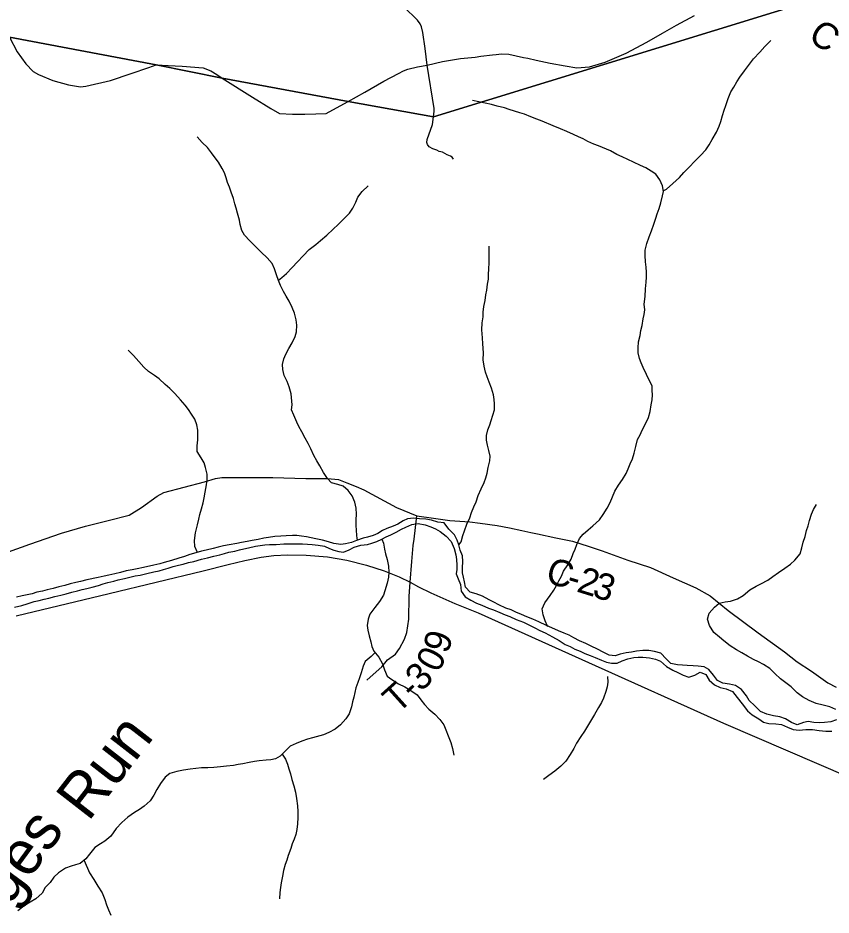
# Model space of a CAD drawing. Extents: x 1578669 to 1989827, y 208020 to 553079.
# Drawn here: x 1767882 to 1777066, y 379762 to 389895 of the extents above; entities that cross this region are included whole.
import ezdxf

# ---------------------------------------------------------------- set-up
doc = ezdxf.new("R2010")
doc.units = 0
for name, color, linetype in [('GM_X_County_Road', 7, 'Continuous'), ('GM_X_County_Road_Text', 7, 'Continuous'), ('GM_X_Minor_River', 7, 'Continuous'), ('GM_X_Minor_River_Text', 7, 'Continuous'), ('GM_X_State_Route', 7, 'Continuous'), ('GM_X_Township', 7, 'Continuous'), ('GM_X_Township_Road', 7, 'Continuous'), ('GM_X_Township_Road_Text', 7, 'Continuous')]:
    doc.layers.add(name, color=color, linetype=linetype)

msp = doc.modelspace()

# ---------------------------------------------------------------- linework, layer by layer
at = {"layer": 'GM_X_County_Road'}
for points in [[(1773643, 389439), (1773734, 389419), (1773894, 389386), (1774063, 389353), (1774195, 389332), (1774339, 389344), (1774516, 389394), (1774753, 389496), (1774984, 389623), (1775162, 389724), (1775319, 389812), (1775524, 389922)], [(1767767, 389729), (1767788, 389678), (1767875, 389511), (1767972, 389378), (1768053, 389292), (1768114, 389256), (1768276, 389190), (1768452, 389138), (1768590, 389116), (1768649, 389123), (1768926, 389190), (1769160, 389267), (1769361, 389336)], [(1771603, 388946), (1771611, 388951), (1771802, 389056), (1772014, 389180), (1772181, 389269), (1772238, 389298), (1772286, 389315), (1772395, 389342), (1772506, 389361), (1772679, 389405), (1772881, 389437), (1773048, 389452), (1773109, 389462), (1773244, 389477), (1773282, 389483)], [(1773282, 389483), (1773343, 389491), (1773427, 389486), (1773591, 389450), (1773643, 389439)], [(1769361, 389336), (1769444, 389364), (1769578, 389359), (1769738, 389349), (1769974, 389331), (1770062, 389297), (1770127, 389255)], [(1770127, 389255), (1770187, 389216), (1770533, 389002), (1770739, 388871), (1770838, 388815), (1770984, 388809), (1771121, 388807), (1771247, 388812), (1771364, 388816), (1771603, 388946)], [(1767479, 383760), (1768018, 383950), (1768373, 384075), (1768646, 384153), (1768901, 384218), (1769138, 384280), (1769277, 384366), (1769456, 384493), (1769530, 384536), (1769989, 384656), (1770114, 384692), (1770185, 384705), (1770425, 384705), (1770761, 384703), (1771135, 384694), (1771378, 384694), (1771504, 384681), (1771597, 384646), (1771703, 384604), (1771788, 384564), (1772158, 384364), (1772388, 384272)], [(1772388, 384272), (1772388, 384272), (1772577, 384245), (1772759, 384219), (1772987, 384203), (1773102, 384189), (1773295, 384162), (1773433, 384137), (1773574, 384107), (1773676, 384083), (1773749, 384067), (1773959, 384022), (1774144, 383985), (1774323, 383929), (1774480, 383876), (1774770, 383772), (1775028, 383688), (1775282, 383571), (1775538, 383458), (1775700, 383367), (1775905, 383203), (1776244, 382951), (1776539, 382735), (1776685, 382623), (1776847, 382518), (1777028, 382385), (1777124, 382338)]]:
    msp.add_lwpolyline(points, dxfattribs=at)
at = {"layer": 'GM_X_Minor_River'}
for points in [[(1775171, 387944), (1775208, 387960), (1775278, 388024), (1775356, 388094), (1775402, 388150), (1775462, 388210), (1775527, 388276), (1775591, 388343), (1775653, 388407), (1775691, 388461), (1775723, 388521), (1775772, 388605), (1775804, 388671), (1775822, 388727), (1775840, 388793), (1775860, 388852), (1775878, 388908), (1775905, 388984), (1775933, 389060), (1775967, 389114), (1776003, 389174), (1776037, 389226), (1776090, 389298), (1776144, 389372), (1776192, 389434), (1776260, 389509), (1776320, 389573), (1776386, 389639)], [(1773802, 388730), (1773742, 388750), (1773676, 388780), (1773604, 388807), (1773552, 388825), (1773490, 388843), (1773432, 388861), (1773378, 388880), (1773295, 388900), (1773231, 388916), (1773159, 388932), (1773089, 388947), (1773017, 388961)], [(1773856, 383029), (1773865, 383025), (1773837, 383087), (1773815, 383155), (1773803, 383221), (1773835, 383287), (1773892, 383373), (1773936, 383433), (1773966, 383485), (1773992, 383539), (1774020, 383589), (1774046, 383645), (1774095, 383717), (1774129, 383781), (1774155, 383845), (1774177, 383895), (1774193, 383946), (1774224, 384014), (1774268, 384066), (1774324, 384115), (1774376, 384157), (1774450, 384227), (1774492, 384287), (1774538, 384359), (1774571, 384421), (1774597, 384487), (1774623, 384549), (1774667, 384619), (1774711, 384683), (1774752, 384751), (1774776, 384803), (1774798, 384859), (1774822, 384915), (1774842, 384981), (1774861, 385054), (1774881, 385132), (1774909, 385188), (1774933, 385238), (1774971, 385312), (1775005, 385382), (1775024, 385448), (1775036, 385524), (1775044, 385582), (1775050, 385638), (1775046, 385688), (1775045, 385738), (1775005, 385817), (1774981, 385867), (1774943, 385945), (1774920, 385999), (1774904, 386049), (1774888, 386113), (1774886, 386168), (1774892, 386236), (1774909, 386308), (1774919, 386366), (1774931, 386420), (1774945, 386496), (1774955, 386546), (1774962, 386598), (1774956, 386664), (1774966, 386750), (1774972, 386835), (1774979, 386909), (1774983, 386967), (1774981, 387025), (1774977, 387079), (1774969, 387139), (1774968, 387211), (1774968, 387273), (1774986, 387346), (1775010, 387424), (1775038, 387492), (1775065, 387564), (1775089, 387632), (1775103, 387684), (1775123, 387744), (1775143, 387808), (1775162, 387884), (1775172, 387936), (1775162, 388000), (1775134, 388068), (1775087, 388131), (1775033, 388163), (1774973, 388201), (1774915, 388229), (1774835, 388266), (1774769, 388298), (1774705, 388328), (1774646, 388354), (1774574, 388393), (1774438, 388449), (1774386, 388470), (1774320, 388500), (1774267, 388528), (1774213, 388552), (1774157, 388578), (1774081, 388613), (1774009, 388641), (1773929, 388677), (1773802, 388730)], [(1771720, 383996), (1771714, 384012), (1771708, 384102), (1771702, 384170), (1771702, 384228), (1771705, 384290), (1771701, 384358), (1771687, 384427), (1771659, 384497), (1771612, 384559), (1771556, 384605), (1771496, 384626), (1771424, 384644), (1771380, 384694), (1771334, 384762), (1771291, 384835), (1771257, 384891), (1771225, 384951), (1771191, 385027), (1771160, 385089), (1771128, 385148), (1771090, 385222), (1771056, 385280), (1771031, 385330), (1770997, 385409), (1770973, 385467), (1770979, 385527), (1770968, 385651), (1770944, 385729), (1770922, 385788), (1770890, 385858), (1770873, 385926), (1770869, 385980), (1770887, 386046), (1770909, 386096), (1770941, 386162), (1770978, 386224), (1771012, 386298), (1771030, 386348), (1771032, 386424), (1771024, 386485), (1771005, 386559), (1770981, 386623), (1770945, 386695), (1770911, 386753), (1770882, 386806), (1770846, 386872), (1770826, 386928), (1770804, 386994), (1770780, 387060), (1770755, 387123), (1770699, 387185), (1770631, 387249), (1770562, 387318), (1770500, 387378), (1770442, 387440), (1770410, 387496), (1770392, 387561), (1770383, 387611), (1770363, 387691), (1770347, 387745), (1770331, 387795), (1770316, 387855), (1770292, 387926), (1770272, 387984), (1770250, 388038), (1770234, 388090), (1770217, 388144), (1770189, 388196), (1770147, 388265), (1770111, 388315), (1770069, 388373), (1770022, 388433), (1769964, 388490), (1769906, 388552)], [(1770824, 386934), (1770864, 386964), (1770914, 387010), (1770980, 387078), (1771041, 387142), (1771105, 387210), (1771171, 387278), (1771245, 387337), (1771301, 387381), (1771371, 387441), (1771443, 387511), (1771498, 387561), (1771570, 387633), (1771626, 387691), (1771666, 387745), (1771698, 387815), (1771722, 387871), (1771771, 387933), (1771837, 387997)], [(1772862, 383944), (1772887, 383976), (1772909, 384048), (1772927, 384102), (1772953, 384176), (1772985, 384248), (1773006, 384310), (1773030, 384374), (1773058, 384430), (1773080, 384502), (1773116, 384576), (1773147, 384648), (1773167, 384700), (1773181, 384754), (1773193, 384816), (1773211, 384891), (1773215, 384945), (1773200, 385011), (1773186, 385069), (1773176, 385127), (1773174, 385177), (1773191, 385243), (1773213, 385299), (1773227, 385349), (1773245, 385407), (1773263, 385467), (1773265, 385536), (1773260, 385586), (1773252, 385638), (1773230, 385712), (1773204, 385782), (1773183, 385842), (1773165, 385893), (1773149, 385963), (1773137, 386035), (1773141, 386113), (1773134, 386213), (1773128, 386283), (1773122, 386372), (1773125, 386450), (1773135, 386520), (1773137, 386570), (1773145, 386634), (1773159, 386702), (1773168, 386766), (1773178, 386822), (1773186, 386890), (1773196, 386946), (1773198, 386999), (1773201, 387061), (1773203, 387129), (1773205, 387189), (1773205, 387255), (1773203, 387319)], [(1769908, 383858), (1769907, 383865), (1769881, 383925), (1769877, 383994), (1769889, 384078), (1769910, 384168), (1769924, 384234), (1769938, 384288), (1769956, 384352), (1769974, 384418), (1769985, 384476), (1769997, 384538), (1770013, 384620), (1770021, 384682), (1770019, 384741), (1770002, 384817), (1769984, 384869), (1769952, 384925), (1769908, 384997), (1769905, 385061), (1769913, 385128), (1769915, 385188), (1769913, 385238), (1769903, 385300), (1769880, 385362), (1769844, 385420), (1769808, 385471), (1769770, 385523), (1769718, 385583), (1769655, 385653), (1769597, 385708), (1769545, 385754), (1769477, 385818), (1769424, 385855), (1769358, 385901), (1769304, 385951), (1769248, 386013), (1769187, 386084), (1769129, 386144)], [(1777121, 382082), (1777053, 382115), (1776977, 382133), (1776899, 382153), (1776819, 382184), (1776742, 382228), (1776682, 382274), (1776616, 382339), (1776496, 382431), (1776433, 382490), (1776375, 382548), (1776303, 382594), (1776247, 382622), (1776191, 382649), (1776122, 382685), (1776060, 382723), (1775998, 382759), (1775926, 382802), (1775856, 382860), (1775805, 382902), (1775743, 382955), (1775693, 383033), (1775669, 383105), (1775690, 383173), (1775748, 383241), (1775804, 383285), (1775870, 383299), (1775930, 383309), (1776008, 383333), (1776074, 383372), (1776148, 383434), (1776220, 383476), (1776274, 383502), (1776354, 383546), (1776410, 383586), (1776472, 383630), (1776545, 383682), (1776607, 383727), (1776657, 383769), (1776717, 383841), (1776737, 383909), (1776753, 383973), (1776772, 384037), (1776790, 384104), (1776806, 384160), (1776824, 384218), (1776846, 384290), (1776869, 384344), (1776901, 384398)], [(1768298, 383361), (1768368, 383377), (1768426, 383391), (1768492, 383411), (1768554, 383425), (1768606, 383439), (1768660, 383452), (1768720, 383466), (1768792, 383486), (1768846, 383504), (1768898, 383518), (1768966, 383534), (1769016, 383547), (1769086, 383563), (1769206, 383593), (1769262, 383603), (1769338, 383621), (1769416, 383638), (1769476, 383652), (1769526, 383664), (1769580, 383682), (1769634, 383698), (1769696, 383716), (1769750, 383727), (1769810, 383743), (1769868, 383755), (1769956, 383781), (1770022, 383797), (1770096, 383814), (1770164, 383830), (1770214, 383846), (1770264, 383860), (1770332, 383874), (1770384, 383886), (1770434, 383898), (1770486, 383911), (1770566, 383929), (1770618, 383937), (1770670, 383943), (1770722, 383947), (1770800, 383948), (1770884, 383954), (1770966, 383956), (1771096, 383956), (1771154, 383953), (1771206, 383949), (1771272, 383941), (1771344, 383929), (1771400, 383904), (1771451, 383884), (1771507, 383868), (1771559, 383862), (1771625, 383886), (1771679, 383916), (1771755, 383941), (1771829, 383949), (1771881, 383961), (1771937, 383981), (1771991, 384007), (1772043, 384035), (1772095, 384058), (1772156, 384088), (1772214, 384120), (1772264, 384144), (1772330, 384174), (1772404, 384186), (1772480, 384171), (1772545, 384149), (1772597, 384123), (1772651, 384093), (1772719, 384042), (1772777, 383980), (1772810, 383904), (1772828, 383830), (1772836, 383780), (1772840, 383715), (1772840, 383665), (1772833, 383615), (1772855, 383559), (1772881, 383495), (1772887, 383421), (1772934, 383356), (1772996, 383318), (1773062, 383286), (1773122, 383264), (1773198, 383229), (1773254, 383211), (1773324, 383181), (1773385, 383155), (1773439, 383136), (1773511, 383102), (1773591, 383070), (1773661, 383035), (1773721, 383007), (1773778, 382977), (1773836, 382951), (1773920, 382904), (1773996, 382862), (1774064, 382818), (1774118, 382794), (1774171, 382767)], [(1774561, 382698), (1774491, 382730), (1774427, 382764), (1774357, 382801), (1774298, 382831), (1774224, 382861), (1774162, 382894), (1774110, 382922), (1774052, 382946), (1773988, 382972), (1773914, 383005), (1773853, 383031), (1773767, 383075), (1773697, 383103), (1773629, 383130), (1773571, 383156), (1773507, 383182), (1773452, 383208), (1773394, 383229), (1773314, 383265), (1773258, 383295), (1773206, 383323), (1773130, 383364), (1773056, 383392), (1772989, 383408), (1772939, 383467), (1772925, 383527), (1772913, 383577), (1772903, 383629), (1772904, 383683), (1772908, 383757), (1772904, 383821), (1772878, 383884), (1772862, 383944), (1772843, 383996), (1772813, 384058), (1772749, 384120), (1772697, 384193), (1772626, 384201), (1772554, 384221), (1772488, 384234), (1772418, 384238), (1772350, 384246), (1772284, 384236), (1772232, 384216), (1772172, 384178), (1772120, 384155), (1772050, 384127), (1771998, 384105), (1771946, 384071), (1771896, 384051), (1771832, 384031), (1771780, 384019), (1771708, 383992), (1771648, 383972), (1771582, 383956), (1771528, 383948), (1771450, 383958), (1771390, 383977), (1771322, 383995), (1771248, 384013), (1771196, 384023), (1771142, 384036), (1771086, 384042), (1771034, 384048), (1770982, 384050), (1770910, 384046), (1770850, 384042), (1770782, 384037), (1770713, 384027), (1770659, 384019), (1770597, 384005), (1770527, 383991), (1770471, 383982), (1770407, 383972), (1770355, 383960), (1770269, 383942), (1770203, 383932), (1770143, 383916), (1770087, 383903), (1770009, 383883), (1769957, 383871), (1769891, 383853), (1769825, 383833), (1769763, 383812), (1769699, 383792), (1769615, 383768), (1769535, 383744), (1769483, 383730), (1769417, 383714), (1769301, 383687), (1769227, 383671), (1769173, 383661), (1769103, 383651), (1769039, 383632), (1768975, 383618), (1768909, 383602), (1768857, 383590), (1768787, 383574), (1768659, 383547), (1768587, 383531)], [(1771992, 384007), (1772011, 383963), (1772021, 383894), (1772033, 383842), (1772051, 383778), (1772068, 383704), (1772070, 383636), (1772068, 383578), (1772052, 383510), (1772027, 383425), (1772011, 383375), (1771965, 383305), (1771913, 383235), (1771857, 383159), (1771837, 383105), (1771828, 383033), (1771834, 382979), (1771850, 382915), (1771868, 382849), (1771881, 382795), (1771903, 382744), (1771959, 382674), (1771999, 382600), (1772022, 382532), (1772052, 382461), (1772104, 382423), (1772182, 382375), (1772252, 382341), (1772319, 382298), (1772391, 382250), (1772433, 382192), (1772475, 382141), (1772523, 382087), (1772590, 382033), (1772648, 381971), (1772692, 381912), (1772716, 381856), (1772743, 381788), (1772771, 381710), (1772791, 381643), (1772807, 381567)], [(1768587, 383531), (1768537, 383517), (1768471, 383503), (1768411, 383485), (1768345, 383469), (1768281, 383452), (1768211, 383436), (1768159, 383422), (1768097, 383408), (1768041, 383392), (1767987, 383380), (1767929, 383367), (1767867, 383353)], [(1767844, 383239), (1767926, 383258), (1767986, 383278), (1768066, 383302), (1768120, 383314), (1768180, 383330), (1768232, 383342), (1768298, 383361)], [(1774171, 382767), (1774231, 382741), (1774285, 382715), (1774347, 382693), (1774401, 382670), (1774475, 382640), (1774531, 382620), (1774585, 382606), (1774651, 382609), (1774707, 382633), (1774771, 382655), (1774837, 382671), (1774889, 382675), (1774941, 382675), (1775016, 382666), (1775082, 382654), (1775138, 382628), (1775208, 382568), (1775280, 382527), (1775334, 382501), (1775395, 382471), (1775461, 382449), (1775529, 382472), (1775587, 382504), (1775653, 382480), (1775689, 382414), (1775749, 382363), (1775815, 382331), (1775883, 382319), (1775954, 382287), (1776006, 382220), (1776062, 382146), (1776122, 382070), (1776175, 382025), (1776249, 381977), (1776305, 381941), (1776363, 381927), (1776441, 381922), (1776507, 381916), (1776575, 381886), (1776638, 381858), (1776706, 381849), (1776782, 381859), (1776856, 381857), (1776932, 381847), (1777008, 381838), (1777076, 381840)], [(1777126, 381966), (1777064, 381946), (1776994, 381937), (1776940, 381935), (1776870, 381937), (1776807, 381947), (1776755, 381937), (1776683, 381912), (1776619, 381936), (1776553, 381978), (1776487, 382000), (1776417, 382013), (1776341, 382033), (1776271, 382063), (1776206, 382124), (1776142, 382186), (1776112, 382240), (1776056, 382310), (1775987, 382355), (1775919, 382369), (1775845, 382381), (1775785, 382413), (1775737, 382470), (1775685, 382534), (1775632, 382566), (1775566, 382574), (1775508, 382577), (1775440, 382579), (1775388, 382585), (1775332, 382587), (1775258, 382605), (1775204, 382656), (1775143, 382722), (1775073, 382740), (1775007, 382751), (1774941, 382751), (1774867, 382743), (1774811, 382733), (1774753, 382723), (1774683, 382708), (1774629, 382690), (1774561, 382698)], [(1771916, 382729), (1771871, 382682), (1771805, 382625), (1771781, 382575), (1771759, 382498), (1771740, 382440), (1771720, 382390), (1771700, 382328), (1771686, 382276), (1771676, 382224), (1771660, 382170), (1771649, 382114), (1771625, 382034), (1771587, 381978), (1771527, 381912), (1771465, 381862), (1771393, 381824), (1771333, 381798), (1771209, 381763), (1771153, 381747), (1771089, 381725), (1771025, 381701), (1770956, 381671), (1770900, 381615), (1770844, 381558), (1770790, 381528), (1770740, 381514), (1770686, 381510), (1770608, 381504), (1770554, 381498), (1770492, 381487), (1770422, 381471), (1770368, 381461), (1770316, 381451), (1770238, 381443), (1770170, 381435), (1770096, 381430), (1770026, 381426), (1769955, 381424), (1769891, 381418), (1769829, 381409), (1769751, 381399), (1769675, 381385), (1769599, 381361), (1769546, 381319), (1769492, 381249), (1769450, 381179), (1769416, 381117), (1769374, 381051), (1769306, 380991), (1769256, 380953), (1769199, 380920), (1769125, 380868), (1769055, 380806), (1768991, 380738), (1768931, 380654), (1768863, 380598), (1768813, 380566), (1768749, 380524), (1768690, 380450), (1768650, 380396), (1768584, 380346), (1768532, 380328), (1768482, 380313), (1768418, 380293), (1768342, 380239), (1768288, 380191), (1768246, 380131), (1768189, 380073), (1768155, 380011), (1768085, 379945), (1768019, 379907), (1767953, 379865), (1767881, 379808)], [(1774542, 382457), (1774544, 382393), (1774536, 382341), (1774524, 382289), (1774495, 382213), (1774475, 382163), (1774439, 382107), (1774395, 382029), (1774280, 381839), (1774240, 381779), (1774192, 381703), (1774162, 381645), (1774120, 381575), (1774071, 381501), (1774013, 381443), (1773947, 381387), (1773879, 381337), (1773819, 381293)], [(1770867, 381581), (1770906, 381523), (1770928, 381465), (1770942, 381413), (1770959, 381359), (1770975, 381295), (1770999, 381220), (1771017, 381152), (1771030, 381078), (1771040, 380996), (1771044, 380932), (1771044, 380865), (1771038, 380791), (1771031, 380727), (1771021, 380671), (1771001, 380621), (1770981, 380567), (1770965, 380513), (1770936, 380435), (1770920, 380383), (1770900, 380333), (1770880, 380265), (1770870, 380201), (1770855, 380127), (1770847, 380072), (1770841, 380016), (1770837, 379946)], [(1768629, 380380), (1768692, 380238), (1768741, 380163), (1768785, 380087), (1768835, 380013), (1768862, 379937), (1768884, 379876), (1768904, 379822), (1768930, 379760)]]:
    msp.add_lwpolyline(points, dxfattribs=at)
at = {"layer": 'GM_X_State_Route'}
msp.add_lwpolyline([(1767861, 383140), (1768913, 383393), (1769974, 383649), (1770257, 383722), (1770444, 383766), (1770631, 383805), (1770771, 383825), (1770928, 383832), (1771137, 383827), (1771380, 383810), (1771596, 383771), (1771820, 383716), (1772019, 383652), (1772187, 383582), (1772313, 383521), (1772407, 383471), (1772546, 383401), (1772815, 383281), (1773082, 383175), (1774325, 382613), (1775852, 381931), (1777627, 381165)], dxfattribs=at)
at = {"layer": 'GM_X_Township'}
for points in [[(1777048, 390155), (1772575, 388780), (1771611, 388951), (1770187, 389216), (1769444, 389364), (1767788, 389678)], [(1767788, 389678), (1769444, 389364), (1770187, 389216), (1771611, 388951), (1772575, 388780), (1777048, 390155)]]:
    msp.add_lwpolyline(points, dxfattribs=at)
at = {"layer": 'GM_X_Township_Road'}
for points in [[(1772506, 389361), (1772483, 389550), (1772454, 389729), (1772442, 389796), (1772426, 389827), (1772394, 389869), (1772242, 390021)], [(1772582, 388842), (1772585, 388874), (1772506, 389361)], [(1772802, 388300), (1772786, 388322), (1772768, 388333), (1772729, 388348), (1772676, 388380), (1772640, 388386), (1772613, 388403), (1772570, 388418), (1772527, 388440), (1772508, 388464), (1772501, 388489), (1772506, 388523), (1772565, 388690), (1772575, 388780), (1772582, 388842)], [(1771821, 382415), (1771896, 382480), (1771991, 382567), (1772058, 382643), (1772147, 382708), (1772193, 382774), (1772247, 382879), (1772275, 382955), (1772296, 383103), (1772301, 383359), (1772313, 383521), (1772332, 383754), (1772346, 383936), (1772359, 384008), (1772388, 384272)]]:
    msp.add_lwpolyline(points, dxfattribs=at)

# ---------------------------------------------------------------- texts
at = {"layer": 'GM_X_County_Road_Text'}
for s, rotation, p in [('C', 326.376, (1776793, 389651)), ('C', 343.5094, (1773828, 383524)), ('2', 342.8322, (1774181, 383419)), ('-', 343.3277, (1774064, 383454)), ('3', 341.6621, (1774356, 383365))]:
    msp.add_text(s, height=300, rotation=rotation, dxfattribs=at).set_placement(p)
at = {"layer": 'GM_X_Minor_River_Text'}
for s, rotation, p in [('Run', 52.1569, (1768676, 380807)), ('Georges', 53.8248, (1766904, 378652))]:
    msp.add_text(s, height=500, rotation=rotation, dxfattribs=at).set_placement(p)
at = {"layer": 'GM_X_Township_Road_Text'}
for s, rotation, p in [('9', 72.4462, (1772736, 382704)), ('0', 62.546, (1772629, 382488)), ('3', 44.476, (1772436, 382276)), ('T', 42.0076, (1772171, 382030)), ('-', 44.4106, (1772348, 382189))]:
    msp.add_text(s, height=300, rotation=rotation, dxfattribs=at).set_placement(p)

doc.saveas('drawing.dxf')
